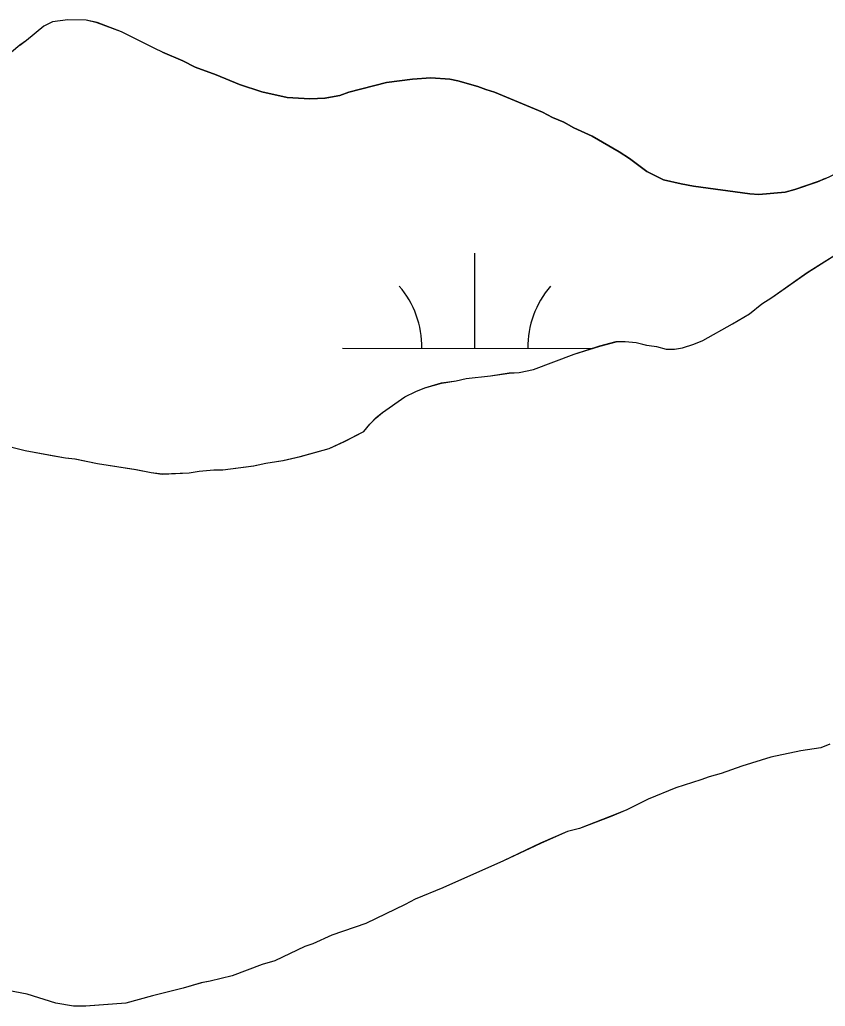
# Model space of a CAD drawing. Extents: x 3148686 to 3186545, y 916144 to 941516.
# Drawn here: x 3175410.1 to 3175714.2, y 924119.3 to 924491.7 of the extents above; entities that cross this region are included whole.
import ezdxf

# ---------------------------------------------------------------- set-up
doc = ezdxf.new("R2010")
doc.units = 0
for name, color, linetype in [('V-SITE-VEGE', 7, 'Continuous'), ('V-TOPO-SHOR', 7, 'Continuous'), ('V-WETL-SWMP', 7, 'Continuous')]:
    doc.layers.add(name, color=color, linetype=linetype)

msp = doc.modelspace()

# ---------------------------------------------------------------- linework, layer by layer
at = {"layer": 'V-SITE-VEGE'}
for p, q in [((3175422.48, 924490.84), (3175419.12, 924489.23)), ((3175428.23, 924491.68), (3175422.48, 924490.84)), ((3175435.17, 924491.54), (3175428.23, 924491.68)), ((3175439.34, 924490.58), (3175435.17, 924491.54)), ((3175448.49, 924487.08), (3175439.34, 924490.58)), ((3175419.12, 924489.23), (3175412.62, 924483.82)), ((3175461.03, 924480.84), (3175448.49, 924487.08)), ((3175410.06, 924482.02), (3175406.9, 924479.42)), ((3175412.62, 924483.82), (3175410.06, 924482.02)), ((3175463.96, 924479.42), (3175461.03, 924480.84)), ((3175471.63, 924476.19), (3175463.96, 924479.42)), ((3175476.23, 924473.83), (3175471.63, 924476.19)), ((3175484.22, 924470.91), (3175476.23, 924473.83)), ((3175493.01, 924467.19), (3175484.22, 924470.91)), ((3175501.4, 924464.47), (3175493.01, 924467.19)), ((3175548.58, 924468.04), (3175534.26, 924464.34)), ((3175558.32, 924469.31), (3175548.58, 924468.04)), ((3175565.29, 924469.76), (3175558.32, 924469.31)), ((3175572.46, 924469.22), (3175565.29, 924469.76)), ((3175575.46, 924468.65), (3175572.46, 924469.22)), ((3175583.04, 924466.52), (3175575.46, 924468.65)), ((3175510.98, 924462.36), (3175501.4, 924464.47)), ((3175534.26, 924464.34), (3175530.89, 924463.12)), ((3175586.04, 924465.35), (3175583.04, 924466.52)), ((3175589.24, 924464.37), (3175586.04, 924465.35)), ((3175607.42, 924456.75), (3175589.24, 924464.37)), ((3175519.54, 924461.83), (3175510.98, 924462.36)), ((3175525.32, 924462.07), (3175519.54, 924461.83)), ((3175530.89, 924463.12), (3175525.32, 924462.07)), ((3175611.22, 924454.79), (3175607.42, 924456.75)), ((3175615.42, 924453.03), (3175611.22, 924454.79)), ((3175619.22, 924450.87), (3175615.42, 924453.03)), ((3175626.21, 924447.74), (3175619.22, 924450.87)), ((3175636.42, 924441.85), (3175626.21, 924447.74)), ((3175640.23, 924439.29), (3175636.42, 924441.85)), ((3175646.84, 924434.36), (3175640.23, 924439.29)), ((3175653.04, 924431.22), (3175646.84, 924434.36)), ((3175659.82, 924429.68), (3175653.04, 924431.22)), ((3175711.2, 924430.49), (3175702.66, 924427.63)), ((3175714.18, 924431.71), (3175711.2, 924430.49)), ((3175664.41, 924428.92), (3175659.82, 924429.68)), ((3175685.74, 924425.91), (3175664.41, 924428.92)), ((3175699.08, 924426.61), (3175689.13, 924425.74)), ((3175702.66, 924427.63), (3175699.08, 924426.61)), ((3175689.13, 924425.74), (3175685.74, 924425.91)), ((3175707.42, 924396.33), (3175720.24, 924404.37)), ((3175694, 924386.9), (3175707.42, 924396.33)), ((3175690.26, 924384.5), (3175694, 924386.9)), ((3175685.53, 924380.69), (3175690.26, 924384.5)), ((3175679.21, 924376.87), (3175685.53, 924380.69)), ((3175667.96, 924370.63), (3175679.21, 924376.87)), ((3175629.1, 924368.54), (3175635.24, 924370.18)), ((3175635.24, 924370.18), (3175638.61, 924370.2)), ((3175638.61, 924370.2), (3175642.78, 924369.84)), ((3175664.6, 924369.22), (3175667.96, 924370.63)), ((3175619.41, 924365.49), (3175629.1, 924368.54)), ((3175642.78, 924369.84), (3175646.75, 924368.88)), ((3175646.75, 924368.88), (3175650.52, 924368.32)), ((3175650.52, 924368.32), (3175654.1, 924367.35)), ((3175654.1, 924367.35), (3175657.27, 924367.38)), ((3175657.27, 924367.38), (3175660.25, 924367.8)), ((3175660.25, 924367.8), (3175664.6, 924369.22)), ((3175603.99, 924359.62), (3175619.41, 924365.49)), ((3175598.64, 924358.58), (3175603.99, 924359.62)), ((3175569.33, 924354.58), (3175574.87, 924355.42)), ((3175574.87, 924355.42), (3175578.63, 924356.24)), ((3175578.63, 924356.24), (3175587.75, 924357.31)), ((3175587.75, 924357.31), (3175594.88, 924358.35)), ((3175594.88, 924358.35), (3175598.64, 924358.58)), ((3175559.63, 924351.33), (3175563, 924352.74)), ((3175563, 924352.74), (3175569.33, 924354.58)), ((3175547.01, 924343.49), (3175555.49, 924349.31)), ((3175555.49, 924349.31), (3175559.63, 924351.33)), ((3175542.28, 924339.09), (3175544.64, 924341.49)), ((3175544.64, 924341.49), (3175547.01, 924343.49)), ((3175539.92, 924336.3), (3175542.28, 924339.09)), ((3175532.62, 924332.47), (3175539.92, 924336.3)), ((3175402.53, 924331.44), (3175412.07, 924329.13)), ((3175516, 924326.79), (3175526.88, 924329.85)), ((3175526.88, 924329.85), (3175532.62, 924332.47)), ((3175412.07, 924329.13), (3175427.36, 924326.28)), ((3175427.36, 924326.28), (3175430.93, 924325.91)), ((3175430.93, 924325.91), (3175439.47, 924324.2)), ((3175509.47, 924325.35), (3175516, 924326.79)), ((3175439.47, 924324.2), (3175453.97, 924321.93)), ((3175453.97, 924321.93), (3175459.73, 924320.79)), ((3175477.77, 924321.33), (3175483.32, 924321.77)), ((3175483.32, 924321.77), (3175486.69, 924321.79)), ((3175486.69, 924321.79), (3175498.38, 924323.28)), ((3175498.38, 924323.28), (3175502.94, 924324.3)), ((3175502.94, 924324.3), (3175509.47, 924325.35)), ((3175459.73, 924320.79), (3175463.9, 924320.23)), ((3175463.9, 924320.23), (3175474.01, 924320.7)), ((3175474.01, 924320.7), (3175477.77, 924321.33)), ((3175715.94, 924218.22), (3175712.54, 924216.87)), ((3175704.93, 924215.7), (3175693.67, 924213.31)), ((3175712.54, 924216.87), (3175704.93, 924215.7)), ((3175682.69, 924210), (3175674.83, 924207.18)), ((3175693.67, 924213.31), (3175682.69, 924210)), ((3175674.83, 924207.18), (3175670.31, 924205.96)), ((3175667.17, 924204.76), (3175657.73, 924201.73)), ((3175670.31, 924205.96), (3175667.17, 924204.76)), ((3175657.73, 924201.73), (3175647.32, 924197.51)), ((3175647.32, 924197.51), (3175639.28, 924193.5)), ((3175639.28, 924193.5), (3175632.99, 924190.89)), ((3175632.99, 924190.89), (3175621.4, 924186.46)), ((3175616.88, 924185.24), (3175606.67, 924180.83)), ((3175621.4, 924186.46), (3175616.88, 924185.24)), ((3175606.67, 924180.83), (3175592.73, 924174.22)), ((3175592.73, 924174.22), (3175569.76, 924163.98)), ((3175569.76, 924163.98), (3175559.35, 924159.77)), ((3175559.35, 924159.77), (3175555.63, 924157.76)), ((3175555.63, 924157.76), (3175540.71, 924150.55)), ((3175540.71, 924150.55), (3175527.94, 924146.12)), ((3175527.94, 924146.12), (3175520.67, 924142.91)), ((3175517.73, 924141.9), (3175506.34, 924136.49)), ((3175520.67, 924142.91), (3175517.73, 924141.9)), ((3175506.34, 924136.49), (3175501.62, 924135.07)), ((3175501.62, 924135.07), (3175490.23, 924130.84)), ((3175478.62, 924128.19), (3175471.75, 924126.16)), ((3175481.97, 924128.81), (3175478.62, 924128.19)), ((3175490.23, 924130.84), (3175481.97, 924128.81)), ((3175412.85, 924123.92), (3175402.98, 924125.81)), ((3175471.75, 924126.16), (3175460.14, 924123.31)), ((3175423.71, 924120.46), (3175412.85, 924123.92)), ((3175460.14, 924123.31), (3175450.12, 924120.47)), ((3175430.42, 924119.33), (3175423.71, 924120.46)), ((3175434.96, 924119.37), (3175430.42, 924119.33)), ((3175450.12, 924120.47), (3175434.96, 924119.37))]:
    msp.add_line(p, q, dxfattribs=at)
at = {"layer": 'V-TOPO-SHOR'}
for points in [[(3175463.96, 924479.42), (3175461.03, 924480.84), (3175448.49, 924487.08), (3175439.34, 924490.58), (3175435.17, 924491.54), (3175428.23, 924491.68), (3175422.48, 924490.84), (3175419.12, 924489.23), (3175412.62, 924483.82), (3175410.06, 924482.02), (3175406.9, 924479.42)], [(3175463.96, 924479.42), (3175471.63, 924476.19), (3175476.23, 924473.83), (3175484.22, 924470.91), (3175493.01, 924467.19), (3175501.4, 924464.47), (3175510.98, 924462.36), (3175519.54, 924461.83), (3175525.32, 924462.07), (3175530.89, 924463.12), (3175534.26, 924464.34), (3175548.58, 924468.04), (3175558.32, 924469.31), (3175565.29, 924469.76), (3175572.46, 924469.22), (3175575.46, 924468.65), (3175583.04, 924466.52), (3175586.04, 924465.35), (3175589.24, 924464.37), (3175607.42, 924456.75), (3175611.22, 924454.79), (3175615.42, 924453.03), (3175619.22, 924450.87), (3175626.21, 924447.74), (3175636.42, 924441.85), (3175640.23, 924439.29), (3175646.84, 924434.36), (3175653.04, 924431.22), (3175659.82, 924429.68), (3175664.41, 924428.92), (3175685.74, 924425.91), (3175689.13, 924425.74), (3175699.08, 924426.61), (3175702.66, 924427.63), (3175711.2, 924430.49), (3175714.18, 924431.71)], [(3175598.64, 924358.58), (3175603.99, 924359.62), (3175619.41, 924365.49), (3175629.1, 924368.54), (3175635.24, 924370.18), (3175638.61, 924370.2), (3175642.78, 924369.84), (3175646.75, 924368.88), (3175650.52, 924368.32), (3175654.1, 924367.35), (3175657.27, 924367.38), (3175660.25, 924367.8), (3175664.6, 924369.22), (3175667.96, 924370.63), (3175679.21, 924376.87), (3175685.53, 924380.69), (3175690.26, 924384.5), (3175694, 924386.9), (3175707.42, 924396.33), (3175720.24, 924404.37)], [(3175402.53, 924331.44), (3175412.07, 924329.13), (3175422.99, 924327.04), (3175427.36, 924326.28), (3175430.93, 924325.91), (3175439.47, 924324.2), (3175453.97, 924321.93), (3175459.73, 924320.79), (3175463.9, 924320.23), (3175474.01, 924320.7), (3175477.77, 924321.33), (3175483.32, 924321.77), (3175486.69, 924321.79), (3175498.38, 924323.28), (3175502.93, 924324.3), (3175509.47, 924325.35), (3175516, 924326.79), (3175526.88, 924329.85), (3175532.62, 924332.47), (3175539.92, 924336.3), (3175542.28, 924339.09), (3175544.64, 924341.49), (3175547.01, 924343.49), (3175555.49, 924349.31), (3175559.63, 924351.33), (3175563, 924352.74), (3175569.33, 924354.58), (3175574.87, 924355.42), (3175578.63, 924356.24), (3175587.75, 924357.31), (3175594.88, 924358.35), (3175598.64, 924358.58)], [(3175715.94, 924218.22), (3175712.54, 924216.87), (3175704.93, 924215.7), (3175693.67, 924213.31), (3175682.69, 924210), (3175674.83, 924207.18), (3175670.31, 924205.96), (3175667.17, 924204.76), (3175657.73, 924201.73), (3175647.32, 924197.51), (3175639.28, 924193.5), (3175632.99, 924190.89), (3175621.4, 924186.46), (3175616.88, 924185.24), (3175606.67, 924180.83), (3175592.73, 924174.22), (3175569.76, 924163.98), (3175559.35, 924159.77), (3175555.63, 924157.76), (3175540.71, 924150.55), (3175527.94, 924146.12), (3175520.67, 924142.91), (3175517.73, 924141.9), (3175506.34, 924136.49), (3175501.62, 924135.07), (3175490.23, 924130.84), (3175481.97, 924128.81), (3175478.62, 924128.19), (3175471.75, 924126.16), (3175460.14, 924123.31), (3175450.12, 924120.47), (3175434.96, 924119.37), (3175430.42, 924119.33), (3175423.71, 924120.46), (3175412.85, 924123.92), (3175402.98, 924125.81)]]:
    msp.add_lwpolyline(points, dxfattribs=at)
at = {"layer": 'V-WETL-SWMP'}
for p, q in [((3175422.47, 924490.83), (3175419.11, 924489.21)), ((3175428.21, 924491.66), (3175422.47, 924490.83)), ((3175435.15, 924491.52), (3175428.21, 924491.66)), ((3175439.32, 924490.56), (3175435.15, 924491.52)), ((3175448.47, 924487.07), (3175439.32, 924490.56)), ((3175419.11, 924489.21), (3175412.61, 924483.81)), ((3175461.02, 924480.82), (3175448.47, 924487.07)), ((3175412.61, 924483.81), (3175410.04, 924482)), ((3175463.94, 924479.4), (3175461.02, 924480.82)), ((3175471.61, 924476.17), (3175463.94, 924479.4)), ((3175476.21, 924473.82), (3175471.61, 924476.17)), ((3175484.2, 924470.89), (3175476.21, 924473.82)), ((3175493, 924467.18), (3175484.2, 924470.89)), ((3175501.38, 924464.46), (3175493, 924467.18)), ((3175548.56, 924468.02), (3175534.25, 924464.32)), ((3175558.31, 924469.29), (3175548.56, 924468.02)), ((3175565.28, 924469.74), (3175558.31, 924469.29)), ((3175572.45, 924469.2), (3175565.28, 924469.74)), ((3175575.44, 924468.63), (3175572.45, 924469.2)), ((3175583.03, 924466.5), (3175575.44, 924468.63)), ((3175510.96, 924462.34), (3175501.38, 924464.46)), ((3175534.25, 924464.32), (3175530.87, 924463.1)), ((3175586.02, 924465.33), (3175583.03, 924466.5)), ((3175589.22, 924464.36), (3175586.02, 924465.33)), ((3175607.4, 924456.74), (3175589.22, 924464.36)), ((3175519.53, 924461.81), (3175510.96, 924462.34)), ((3175525.3, 924462.06), (3175519.53, 924461.81)), ((3175530.87, 924463.1), (3175525.3, 924462.06)), ((3175611.2, 924454.77), (3175607.4, 924456.74)), ((3175615.4, 924453.01), (3175611.2, 924454.77)), ((3175619.2, 924450.85), (3175615.4, 924453.01)), ((3175626.2, 924447.72), (3175619.2, 924450.85)), ((3175636.4, 924441.83), (3175626.2, 924447.72)), ((3175640.21, 924439.27), (3175636.4, 924441.83)), ((3175646.82, 924434.34), (3175640.21, 924439.27)), ((3175653.02, 924431.21), (3175646.82, 924434.34)), ((3175720.31, 924434.53), (3175714.16, 924431.69)), ((3175659.8, 924429.67), (3175653.02, 924431.21)), ((3175711.18, 924430.47), (3175702.64, 924427.62)), ((3175714.16, 924431.69), (3175711.18, 924430.47)), ((3175664.39, 924428.91), (3175659.8, 924429.67)), ((3175685.73, 924425.89), (3175664.39, 924428.91)), ((3175699.07, 924426.59), (3175689.11, 924425.72)), ((3175702.64, 924427.62), (3175699.07, 924426.59)), ((3175689.11, 924425.72), (3175685.73, 924425.89)), ((3175707.4, 924396.31), (3175720.23, 924404.35)), ((3175581.88, 924367.61), (3175581.92, 924403.61)), ((3175693.99, 924386.89), (3175707.4, 924396.31)), ((3175690.24, 924384.48), (3175693.99, 924386.89)), ((3175685.51, 924380.67), (3175690.24, 924384.48)), ((3175679.2, 924376.86), (3175685.51, 924380.67)), ((3175667.94, 924370.62), (3175679.2, 924376.86)), ((3175629.09, 924368.52), (3175635.22, 924370.16)), ((3175635.22, 924370.16), (3175638.59, 924370.19)), ((3175638.59, 924370.19), (3175642.76, 924369.82)), ((3175664.58, 924369.2), (3175667.94, 924370.62)), ((3175531.88, 924367.67), (3175626.05, 924367.57)), ((3175619.4, 924365.47), (3175629.09, 924368.52)), ((3175642.76, 924369.82), (3175646.74, 924368.86)), ((3175646.74, 924368.86), (3175650.51, 924368.3)), ((3175650.51, 924368.3), (3175654.09, 924367.33)), ((3175654.09, 924367.33), (3175657.26, 924367.36)), ((3175657.26, 924367.36), (3175660.23, 924367.78)), ((3175660.23, 924367.78), (3175664.58, 924369.2)), ((3175603.97, 924359.6), (3175619.4, 924365.47)), ((3175598.63, 924358.56), (3175603.97, 924359.6)), ((3175569.31, 924354.56), (3175574.86, 924355.4)), ((3175574.86, 924355.4), (3175578.62, 924356.22)), ((3175578.62, 924356.22), (3175587.73, 924357.29)), ((3175587.73, 924357.29), (3175594.86, 924358.34)), ((3175594.86, 924358.34), (3175598.63, 924358.56)), ((3175559.62, 924351.31), (3175562.98, 924352.73)), ((3175562.98, 924352.73), (3175569.31, 924354.56)), ((3175546.99, 924343.48), (3175555.47, 924349.3)), ((3175555.47, 924349.3), (3175559.62, 924351.31)), ((3175542.26, 924339.08), (3175544.63, 924341.48)), ((3175544.63, 924341.48), (3175546.99, 924343.48)), ((3175539.91, 924336.28), (3175542.26, 924339.08)), ((3175532.6, 924332.46), (3175539.91, 924336.28)), ((3175402.51, 924331.42), (3175412.05, 924329.12)), ((3175515.99, 924326.77), (3175526.87, 924329.83)), ((3175526.87, 924329.83), (3175532.6, 924332.46)), ((3175412.05, 924329.12), (3175422.98, 924327.02)), ((3175422.98, 924327.02), (3175427.34, 924326.26)), ((3175427.34, 924326.26), (3175430.92, 924325.9)), ((3175430.92, 924325.9), (3175439.46, 924324.18)), ((3175509.45, 924325.33), (3175515.99, 924326.77)), ((3175439.46, 924324.18), (3175453.95, 924321.91)), ((3175453.95, 924321.91), (3175459.71, 924320.77)), ((3175477.76, 924321.31), (3175483.31, 924321.75)), ((3175483.31, 924321.75), (3175486.68, 924321.78)), ((3175486.68, 924321.78), (3175498.36, 924323.26)), ((3175498.36, 924323.26), (3175502.92, 924324.29)), ((3175502.92, 924324.29), (3175509.45, 924325.33)), ((3175459.71, 924320.77), (3175463.88, 924320.21)), ((3175463.88, 924320.21), (3175473.99, 924320.69)), ((3175473.99, 924320.69), (3175477.76, 924321.31)), ((3175715.93, 924218.2), (3175712.52, 924216.86)), ((3175704.91, 924215.68), (3175693.66, 924213.29)), ((3175712.52, 924216.86), (3175704.91, 924215.68)), ((3175693.66, 924213.29), (3175682.67, 924209.99)), ((3175674.82, 924207.17), (3175670.29, 924205.95)), ((3175682.67, 924209.99), (3175674.82, 924207.17)), ((3175667.15, 924204.74), (3175657.72, 924201.71)), ((3175670.29, 924205.95), (3175667.15, 924204.74)), ((3175657.72, 924201.71), (3175647.31, 924197.49)), ((3175647.31, 924197.49), (3175639.26, 924193.49)), ((3175639.26, 924193.49), (3175632.98, 924190.87)), ((3175632.98, 924190.87), (3175621.39, 924186.45)), ((3175616.87, 924185.23), (3175606.66, 924180.81)), ((3175621.39, 924186.45), (3175616.87, 924185.23)), ((3175606.66, 924180.81), (3175592.72, 924174.2)), ((3175592.72, 924174.2), (3175569.75, 924163.97)), ((3175569.75, 924163.97), (3175559.34, 924159.75)), ((3175559.34, 924159.75), (3175555.61, 924157.75)), ((3175555.61, 924157.75), (3175540.69, 924150.54)), ((3175540.69, 924150.54), (3175527.92, 924146.1)), ((3175527.92, 924146.1), (3175520.66, 924142.89)), ((3175517.71, 924141.88), (3175506.33, 924136.47)), ((3175520.66, 924142.89), (3175517.71, 924141.88)), ((3175506.33, 924136.47), (3175501.61, 924135.05)), ((3175501.61, 924135.05), (3175490.21, 924130.83)), ((3175478.61, 924128.17), (3175471.73, 924126.15)), ((3175481.96, 924128.79), (3175478.61, 924128.17)), ((3175490.21, 924130.83), (3175481.96, 924128.79)), ((3175412.84, 924123.91), (3175402.97, 924125.8)), ((3175471.73, 924126.15), (3175460.13, 924123.3)), ((3175423.7, 924120.44), (3175412.84, 924123.91)), ((3175460.13, 924123.3), (3175450.1, 924120.46)), ((3175430.41, 924119.32), (3175423.7, 924120.44)), ((3175434.94, 924119.35), (3175430.41, 924119.32)), ((3175450.1, 924120.46), (3175434.94, 924119.35))]:
    msp.add_line(p, q, dxfattribs=at)
for centre, start, end in [((3175526.64, 924368.15), 359.1678, 40.7115), ((3175637.12, 924368.03), 139.1678, 180.7115)]:
    msp.add_arc(centre, 35.25, start, end, dxfattribs=at)

doc.saveas('drawing.dxf')
